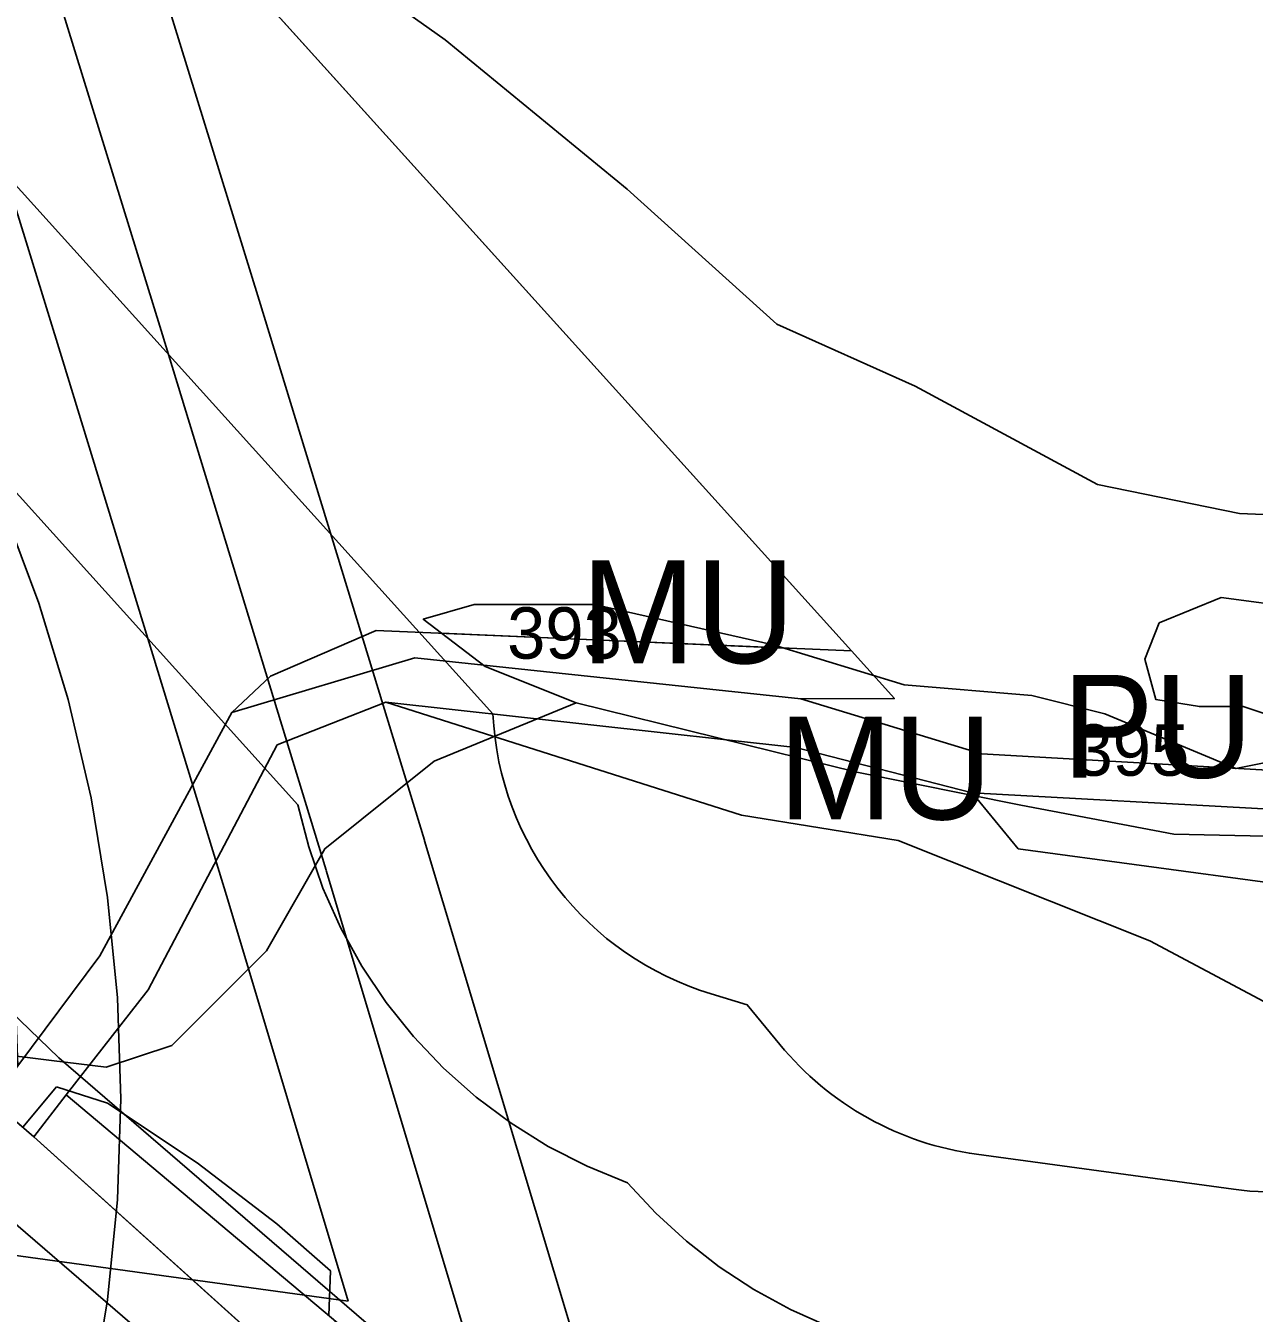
# Model space of a CAD drawing. Extents: x -690419 to -685080, y -987825 to -981190.
# Drawn here: x -686656.7 to -686537.2, y -986144.7 to -986019.4 of the extents above; entities that cross this region are included whole.
import ezdxf

# ---------------------------------------------------------------- set-up
doc = ezdxf.new("R2010")
doc.units = 0
for name, color, linetype in [('BPEJ (S) - hranice', 7, 'Continuous'), ('BPEJ I-II ochrana', 7, 'Continuous'), ('Docházková izochrona VLAK (S)', 7, 'Continuous'), ('Elektro VN 35 nadzemní (S)', 7, 'Continuous'), ('Lesy hospodářské', 7, 'Continuous'), ('OP elektro VN (S)', 7, 'Continuous'), ('OP lesa 30 m (S)', 7, 'Continuous'), ('OP lesa 50 m (S)', 7, 'Continuous'), ('OP silnic (S)', 7, 'Continuous'), ('OP ČOV (S)', 7, 'Continuous'), ('Plochy dopravy silniční DS (S)', 7, 'Continuous'), ('Plochy lesní všeobecné LU (S)', 7, 'Continuous'), ('Plochy smíšené nezastavěného území všeobecné MU (S)', 7, 'Continuous'), ('Plochy veřejná prostranství všeobecná PU (S)', 7, 'Continuous'), ('Plochy zemědělské všeobecné AU (S)', 7, 'Continuous'), ('Regulacni bloky_ID', 7, 'Continuous'), ('Regulační bloky STABILIZOVANÉ (S)', 7, 'Continuous'), ('Regulační kódy STABILIZOVANÉ (S)', 7, 'Continuous'), ('Silnice III třídy (S) - osa', 7, 'Continuous'), ('Spoje - komunikační vedení bez rozlišení provozovanál (S)', 7, 'Continuous')]:
    doc.layers.add(name, color=color, linetype=linetype)

msp = doc.modelspace()

# ---------------------------------------------------------------- linework, layer by layer
at = {"layer": 'BPEJ (S) - hranice'}
for points in [[(-686530.11, -986067.25), (-686538.62, -986066.89), (-686552.44, -986064.06), (-686570.16, -986054.49), (-686583.63, -986048.47), (-686598.16, -986035.35), (-686615.88, -986020.82), (-686640.96, -986003)], [(-686640.96, -986003), (-686615.88, -986020.82), (-686598.16, -986035.35), (-686583.63, -986048.47), (-686570.16, -986054.49), (-686552.44, -986064.06), (-686538.62, -986066.89), (-686530.11, -986067.25)], [(-686533.66, -986090.64), (-686538.97, -986091.7), (-686551.73, -986086.39), (-686558.82, -986084.61), (-686571.22, -986083.55), (-686583.98, -986079.65), (-686601.35, -986075.75), (-686613.04, -986075.75), (-686618, -986077.17), (-686611.98, -986081.78), (-686603.12, -986085.32), (-686616.94, -986090.99), (-686627.57, -986099.5), (-686633.24, -986109.42), (-686642.46, -986118.64), (-686648.84, -986120.76), (-686654.16, -986120.1), (-686660.18, -986119.35)], [(-686528.7, -986098.44), (-686545, -986098.08), (-686559.88, -986095.25), (-686575.83, -986092.06), (-686603.12, -986085.32), (-686611.98, -986081.78), (-686618, -986077.17), (-686613.04, -986075.75), (-686601.35, -986075.75), (-686583.98, -986079.65), (-686571.22, -986083.55), (-686558.82, -986084.61), (-686551.73, -986086.39), (-686538.97, -986091.7), (-686533.66, -986090.64)], [(-686534.01, -986087.1), (-686538.26, -986085.68), (-686542.52, -986085.68), (-686546.77, -986084.97), (-686547.83, -986081.07), (-686546.42, -986077.53), (-686540.39, -986075.05), (-686532.59, -986076.11)], [(-686532.59, -986076.11), (-686540.39, -986075.05), (-686546.42, -986077.53), (-686547.83, -986081.07), (-686546.77, -986084.97), (-686542.52, -986085.68), (-686538.26, -986085.68), (-686534.01, -986087.1)], [(-686660.18, -986119.35), (-686654.16, -986120.1), (-686648.84, -986120.76), (-686642.46, -986118.64), (-686633.24, -986109.42), (-686627.57, -986099.5), (-686616.94, -986090.99), (-686603.12, -986085.32), (-686575.83, -986092.06), (-686559.88, -986095.25), (-686545, -986098.08), (-686528.7, -986098.44)]]:
    msp.add_lwpolyline(points, dxfattribs=at)
at = {"layer": 'BPEJ I-II ochrana'}
msp.add_line((-686616.22, -986078.54), (-686582.91, -986079.98), dxfattribs=at)
msp.add_lwpolyline([(-686582.91, -986079.98), (-686583.98, -986079.65), (-686601.35, -986075.75), (-686613.04, -986075.75), (-686618, -986077.17), (-686616.22, -986078.54)], dxfattribs=at)
at = {"layer": 'Docházková izochrona VLAK (S)'}
msp.add_arc((-686398.38, -985456.12), 800, 77.86547, 344.11337, dxfattribs=at)
at = {"layer": 'Elektro VN 35 nadzemní (S)'}
for points in [[(-686627.45, -986101.6), (-686643.51, -986049.08), (-686663.42, -985984.56), (-686682.89, -985921.72), (-686701.73, -985860.46), (-686720.38, -985799.3)], [(-686611.26, -986155.55), (-686627.44, -986101.61)]]:
    msp.add_lwpolyline(points, dxfattribs=at)
at = {"layer": 'Lesy hospodářské'}
msp.add_lwpolyline([(-686438.25, -986000.75), (-686442.54, -986024.7), (-686437.46, -986030.17), (-686439.41, -986031.71), (-686467.25, -986053.75), (-686485.63, -986068.09), (-686511.86, -986088.55), (-686535.3, -986091.9), (-686563.71, -986090.26), (-686581.27, -986084.92), (-686572.19, -986084.89), (-686576.35, -986080.26), (-686643.97, -986005.31)], dxfattribs=at)
msp.add_lwpolyline([(-686504.73, -986092.69), (-686516.36, -986097.24), (-686535.17, -986102.9), (-686560.14, -986099.5), (-686564.61, -986094.06), (-686535.09, -986095.68), (-686510.09, -986093.05), (-686464.56, -986057.6), (-686475.32, -986067.06), (-686502.35, -986091.08)], close=True, dxfattribs=at)
at = {"layer": 'OP elektro VN (S)'}
for points in [[(-686727.64, -985792.48), (-686728.05, -985792.89), (-686729, -985794.24), (-686729.72, -985795.73), (-686730.18, -985797.31), (-686730.37, -985798.95), (-686730.29, -985800.6), (-686729.94, -985802.22), (-686711.3, -985863.39), (-686692.45, -985924.67), (-686672.97, -985987.51), (-686653.07, -986052.02), (-686637.02, -986104.48)], [(-686617.88, -986098.71), (-686617.88, -986098.68), (-686633.95, -986046.14), (-686653.86, -985981.6), (-686673.34, -985918.77), (-686692.17, -985857.53), (-686710.81, -985796.39), (-686711.42, -985794.85), (-686712.28, -985793.44), (-686713.35, -985792.19), (-686713.66, -985791.93)], [(-686625.31, -986143.53), (-686891.79, -986106.88), (-686975.27, -986058.89), (-687061.91, -986009.1), (-687168.98, -985947.65), (-687263.56, -985893.54)], [(-686603.53, -986146.52), (-686617.87, -986098.73), (-686617.88, -986098.71)], [(-686637.02, -986104.48), (-686637.02, -986104.48), (-686625.31, -986143.53)]]:
    msp.add_lwpolyline(points, dxfattribs=at)
at = {"layer": 'OP lesa 30 m (S)'}
for p, q in [((-686671.63, -986019.44), (-686611.23, -986086.38)), ((-686564.19, -986129.23), (-686539.22, -986132.63))]:
    msp.add_line(p, q, dxfattribs=at)
msp.add_lwpolyline([(-686590, -986113.62), (-686586.49, -986114.69), (-686583.32, -986118.55)], dxfattribs=at)
for centre, start, end in [((-686581.27, -986084.92), 182.7891, 253.0855), ((-686560.14, -986099.5), 219.4096, 262.2461), ((-686535.17, -986102.9), 262.2461, 286.7467)]:
    msp.add_arc(centre, 30, start, end, dxfattribs=at)
at = {"layer": 'OP lesa 50 m (S)'}
msp.add_lwpolyline([(-686681.1, -986038.81), (-686630.2, -986095.22), (-686629.15, -986099.33), (-686627.76, -986103.34), (-686626.03, -986107.22), (-686623.97, -986110.93), (-686621.61, -986114.46), (-686618.96, -986117.77), (-686616.04, -986120.85), (-686612.87, -986123.67), (-686609.47, -986126.21), (-686605.86, -986128.46), (-686602.08, -986130.38), (-686598.15, -986131.99), (-686595.4, -986134.95), (-686592.42, -986137.69), (-686589.23, -986140.17), (-686585.84, -986142.39), (-686582.29, -986144.33), (-686578.6, -986145.97)], dxfattribs=at)
at = {"layer": 'OP silnic (S)'}
msp.add_lwpolyline([(-686227.62, -986713.5), (-686239.02, -986691.2), (-686262.22, -986644.9), (-686318.8, -986534.83), (-686354.37, -986467.27), (-686396.66, -986388.79), (-686410.29, -986364.05), (-686420.73, -986345.13), (-686427.91, -986332.61), (-686439.48, -986314.63), (-686451.8, -986297.93), (-686464.18, -986283.69), (-686479.45, -986268.18), (-686499.96, -986250.19), (-686586.6, -986177.51), (-686653.45, -986119.83), (-686664.86, -986108.86), (-686672.68, -986100.77), (-686688.52, -986082.37), (-686701.47, -986064.02), (-686712.84, -986044.9), (-686714.58, -986041.45)], dxfattribs=at)
at = {"layer": 'OP ČOV (S)'}
msp.add_lwpolyline([(-686650.3, -986153.08), (-686648.7, -986143.4), (-686647.74, -986133.63), (-686647.42, -986123.82), (-686647.74, -986114.01), (-686648.7, -986104.24), (-686650.3, -986094.55), (-686652.53, -986084.99), (-686655.38, -986075.6), (-686658.83, -986066.41), (-686662.52, -986058.21), (-686673.49, -986035.66), (-686674.19, -986033.35), (-686679.52, -986016.2)], dxfattribs=at)
at = {"layer": 'Plochy dopravy silniční DS (S)'}
for p, q in [((-686659.97, -986124.02), (-686655.89, -986127.54)), ((-686655.89, -986127.54), (-686618.66, -986161.06))]:
    msp.add_line(p, q, dxfattribs=at)
at = {"layer": 'Plochy lesní všeobecné LU (S)'}
msp.add_lwpolyline([(-686393.19, -985928.44), (-686425.61, -985913.84), (-686453.33, -985902.45), (-686456.02, -985901.05), (-686457.42, -985922.79), (-686440.01, -985942.05), (-686434.1, -985948.58), (-686438.25, -986000.75), (-686442.54, -986024.7), (-686437.46, -986030.17), (-686439.41, -986031.71), (-686467.25, -986053.75), (-686511.86, -986088.55), (-686535.3, -986091.9), (-686563.71, -986090.26), (-686581.27, -986084.92), (-686572.19, -986084.89), (-686576.35, -986080.26), (-686649.36, -985999.34), (-686682.76, -985914.01), (-686684.56, -985889), (-686704.22, -985887.45), (-686710.52, -985797.48)], dxfattribs=at)
msp.add_lwpolyline([(-686502.35, -986091.08), (-686504.73, -986092.69), (-686516.36, -986097.24), (-686535.17, -986102.9), (-686560.14, -986099.5), (-686564.61, -986094.06), (-686535.09, -986095.68), (-686510.09, -986093.05), (-686464.56, -986057.6), (-686475.32, -986067.06)], close=True, dxfattribs=at)
at = {"layer": 'Plochy smíšené nezastavěného území všeobecné MU (S)'}
for points in [[(-686621.64, -986085.23), (-686581.76, -986089.65), (-686564.61, -986094.06), (-686560.14, -986099.5), (-686535.17, -986102.9), (-686516.36, -986097.24), (-686504.73, -986092.69), (-686502.35, -986091.08), (-686475.32, -986067.06), (-686499.63, -986092.5), (-686508.21, -986101.06), (-686518.32, -986116.95), (-686523.62, -986120.23), (-686526.84, -986119.08), (-686528.23, -986118.63), (-686547.35, -986108.47), (-686571.81, -986098.69), (-686587.06, -986096.25)], [(-686632.86, -986082.71), (-686622.58, -986078.26), (-686576.35, -986080.26), (-686572.19, -986084.89), (-686581.27, -986084.92), (-686618.81, -986080.93), (-686636.63, -986086.26)], [(-686455.43, -986303.24), (-686459.36, -986298.16), (-686485.23, -986271.73), (-686500.94, -986258.37), (-686518.71, -986243.33), (-686534.93, -986229.71), (-686568.18, -986201.47), (-686618.66, -986161.06), (-686655.89, -986127.54), (-686652.72, -986123.46), (-686565.76, -986196.56), (-686551.9, -986209.24), (-686531.76, -986223.33), (-686514.21, -986233.99), (-686505.68, -986239.66), (-686497.53, -986250.29), (-686493.91, -986254.75), (-686481.93, -986265.9), (-686469.39, -986278.52), (-686461.87, -986285.13), (-686454.39, -986299), (-686455.16, -986302.12)]]:
    msp.add_lwpolyline(points, close=True, dxfattribs=at)
at = {"layer": 'Plochy veřejná prostranství všeobecná PU (S)'}
msp.add_lwpolyline([(-686655.89, -986127.54), (-686659.97, -986124.02), (-686657.44, -986120.63), (-686649.46, -986109.92), (-686636.63, -986086.26), (-686618.81, -986080.93), (-686581.27, -986084.92), (-686563.71, -986090.26), (-686535.3, -986091.9), (-686511.86, -986088.55), (-686467.25, -986053.75), (-686439.41, -986031.71), (-686435.97, -986033.49), (-686440.09, -986038.87), (-686464.56, -986057.6), (-686510.09, -986093.05), (-686535.09, -986095.68), (-686564.61, -986094.06), (-686581.76, -986089.65), (-686621.64, -986085.23), (-686632.21, -986089.4), (-686644.75, -986113.22), (-686652.72, -986123.46)], close=True, dxfattribs=at)
at = {"layer": 'Plochy zemědělské všeobecné AU (S)'}
for points in [[(-686649.36, -985999.34), (-686576.35, -986080.26), (-686622.58, -986078.26), (-686632.86, -986082.71), (-686636.63, -986086.26), (-686649.46, -986109.92), (-686657.44, -986120.63), (-686657.6, -986116.3), (-686667.67, -986106.31), (-686674.45, -986098.72), (-686681.13, -986089.7), (-686671.29, -986074.52), (-686690.67, -986060.32), (-686698.9, -986064.07), (-686703.24, -986052.59), (-686711.25, -986035.65), (-686723.13, -986006.28)], [(-686531.76, -986223.33), (-686551.9, -986209.24), (-686565.76, -986196.56), (-686652.72, -986123.46), (-686644.75, -986113.22), (-686632.21, -986089.4), (-686621.64, -986085.23), (-686587.06, -986096.25), (-686571.81, -986098.69), (-686547.35, -986108.47), (-686528.23, -986118.63)]]:
    msp.add_lwpolyline(points, dxfattribs=at)
at = {"layer": 'Regulační bloky STABILIZOVANÉ (S)'}
for p, q in [((-686659.97, -986124.02), (-686655.89, -986127.54)), ((-686655.89, -986127.54), (-686618.66, -986161.06))]:
    msp.add_line(p, q, dxfattribs=at)
for points in [[(-686393.19, -985928.44), (-686425.61, -985913.84), (-686453.33, -985902.45), (-686456.02, -985901.05), (-686457.42, -985922.79), (-686440.01, -985942.05), (-686434.1, -985948.58), (-686438.25, -986000.75), (-686442.54, -986024.7), (-686437.46, -986030.17), (-686439.41, -986031.71), (-686467.25, -986053.75), (-686511.86, -986088.55), (-686535.3, -986091.9), (-686563.71, -986090.26), (-686581.27, -986084.92), (-686572.19, -986084.89), (-686576.35, -986080.26), (-686649.36, -985999.34), (-686682.76, -985914.01), (-686684.56, -985889), (-686704.22, -985887.45), (-686710.52, -985797.48)], [(-686649.36, -985999.34), (-686576.35, -986080.26), (-686622.58, -986078.26), (-686632.86, -986082.71), (-686636.63, -986086.26), (-686649.46, -986109.92), (-686657.44, -986120.63), (-686657.6, -986116.3), (-686667.67, -986106.31), (-686674.45, -986098.72), (-686681.13, -986089.7), (-686671.29, -986074.52), (-686690.67, -986060.32), (-686698.9, -986064.07), (-686703.24, -986052.59), (-686711.25, -986035.65), (-686723.13, -986006.28)], [(-686531.76, -986223.33), (-686551.9, -986209.24), (-686565.76, -986196.56), (-686652.72, -986123.46), (-686644.75, -986113.22), (-686632.21, -986089.4), (-686621.64, -986085.23), (-686587.06, -986096.25), (-686571.81, -986098.69), (-686547.35, -986108.47), (-686528.23, -986118.63)]]:
    msp.add_lwpolyline(points, dxfattribs=at)
for points in [[(-686655.89, -986127.54), (-686659.97, -986124.02), (-686657.44, -986120.63), (-686649.46, -986109.92), (-686636.63, -986086.26), (-686618.81, -986080.93), (-686581.27, -986084.92), (-686563.71, -986090.26), (-686535.3, -986091.9), (-686511.86, -986088.55), (-686467.25, -986053.75), (-686439.41, -986031.71), (-686435.97, -986033.49), (-686440.09, -986038.87), (-686464.56, -986057.6), (-686510.09, -986093.05), (-686535.09, -986095.68), (-686564.61, -986094.06), (-686581.76, -986089.65), (-686621.64, -986085.23), (-686632.21, -986089.4), (-686644.75, -986113.22), (-686652.72, -986123.46)], [(-686502.35, -986091.08), (-686504.73, -986092.69), (-686516.36, -986097.24), (-686535.17, -986102.9), (-686560.14, -986099.5), (-686564.61, -986094.06), (-686535.09, -986095.68), (-686510.09, -986093.05), (-686464.56, -986057.6), (-686475.32, -986067.06)], [(-686621.64, -986085.23), (-686581.76, -986089.65), (-686564.61, -986094.06), (-686560.14, -986099.5), (-686535.17, -986102.9), (-686516.36, -986097.24), (-686504.73, -986092.69), (-686502.35, -986091.08), (-686475.32, -986067.06), (-686499.63, -986092.5), (-686508.21, -986101.06), (-686518.32, -986116.95), (-686523.62, -986120.23), (-686526.84, -986119.08), (-686528.23, -986118.63), (-686547.35, -986108.47), (-686571.81, -986098.69), (-686587.06, -986096.25)], [(-686632.86, -986082.71), (-686622.58, -986078.26), (-686576.35, -986080.26), (-686572.19, -986084.89), (-686581.27, -986084.92), (-686618.81, -986080.93), (-686636.63, -986086.26)], [(-686455.43, -986303.24), (-686459.36, -986298.16), (-686485.23, -986271.73), (-686500.94, -986258.37), (-686518.71, -986243.33), (-686534.93, -986229.71), (-686568.18, -986201.47), (-686618.66, -986161.06), (-686655.89, -986127.54), (-686652.72, -986123.46), (-686565.76, -986196.56), (-686551.9, -986209.24), (-686531.76, -986223.33), (-686514.21, -986233.99), (-686505.68, -986239.66), (-686497.53, -986250.29), (-686493.91, -986254.75), (-686481.93, -986265.9), (-686469.39, -986278.52), (-686461.87, -986285.13), (-686454.39, -986299), (-686455.16, -986302.12)]]:
    msp.add_lwpolyline(points, close=True, dxfattribs=at)
at = {"layer": 'Silnice III třídy (S) - osa'}
msp.add_lwpolyline([(-686761.35, -985847.72), (-686762.54, -985870.3), (-686762.99, -985897.63), (-686762.64, -985918.32), (-686761.31, -985937.53), (-686758.7, -985957.24), (-686755.6, -985973.15), (-686750.61, -985992.78), (-686744.17, -986011.87), (-686735.56, -986033.24), (-686725.99, -986052.13), (-686714.07, -986072.19), (-686700.36, -986091.61), (-686683.77, -986110.89), (-686675.46, -986119.48), (-686663.55, -986130.93), (-686596.32, -986188.93), (-686509.73, -986261.58)], dxfattribs=at)
at = {"layer": 'Spoje - komunikační vedení bez rozlišení provozovanál (S)'}
for points in [[(-686653.69, -986122.67), (-686656.96, -986126.58)], [(-686653.69, -986122.67), (-686648.71, -986124.26), (-686639.98, -986130.05), (-686632.24, -986136), (-686627.03, -986140.56), (-686627.18, -986144.92), (-686620.32, -986151.35), (-686613.37, -986158.17), (-686609.42, -986159.75), (-686605.44, -986159.66), (-686595.89, -986169.08), (-686582.24, -986181.18), (-686572.34, -986189.25), (-686559.31, -986198.92), (-686549.37, -986206.66), (-686543.92, -986209.53), (-686540.06, -986211.95), (-686533.36, -986218.52), (-686524.56, -986225.81), (-686522.77, -986227.1)]]:
    msp.add_lwpolyline(points, dxfattribs=at)

# ---------------------------------------------------------------- texts
at = {"layer": 'Regulacni bloky_ID'}
for s, p in [('393', (-686609.85, -986081.01)), ('395', (-686554.67, -986092.4))]:
    msp.add_text(s, height=5, dxfattribs=at).set_placement(p)
at = {"layer": 'Regulační kódy STABILIZOVANÉ (S)'}
for s, p in [('MU', (-686602.67, -986081.46)), ('PU', (-686555.87, -986092.59)), ('MU', (-686583.46, -986096.65))]:
    msp.add_text(s, height=10, dxfattribs=at).set_placement(p)

doc.saveas('drawing.dxf')
